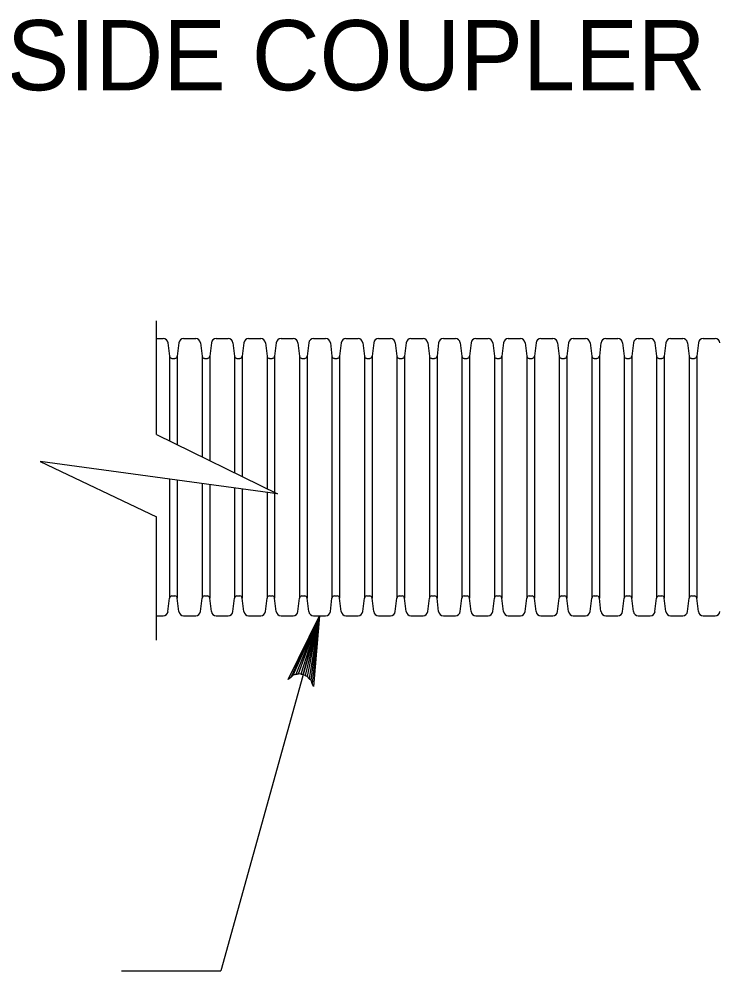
# Model space of a CAD drawing. Extents: x -6420 to 49575, y -4552 to 11624.
# Drawn here: x 7630.2 to 7728.5, y -1343.7 to -1210.1 of the extents above; entities that cross this region are included whole.
import ezdxf

# ---------------------------------------------------------------- set-up
doc = ezdxf.new("R2010")
doc.units = 0
doc.layers.add('1', color=7, linetype='Continuous')

msp = doc.modelspace()

# ---------------------------------------------------------------- linework, layer by layer
at = {"layer": '1'}
for p, q in [((7649.47, -1268.42), (7649.47, -1252.46)), ((7649.47, -1254.96), (7650.44, -1254.96)), ((7653.29, -1254.96), (7655, -1254.96)), ((7657.85, -1254.96), (7659.55, -1254.96)), ((7662.4, -1254.96), (7664.1, -1254.96)), ((7666.95, -1254.96), (7668.66, -1254.96)), ((7671.51, -1254.96), (7673.21, -1254.96)), ((7676.06, -1254.96), (7677.76, -1254.96)), ((7680.61, -1254.96), (7682.32, -1254.96)), ((7685.17, -1254.96), (7686.87, -1254.96)), ((7689.72, -1254.96), (7691.42, -1254.96)), ((7694.27, -1254.96), (7695.98, -1254.96)), ((7698.83, -1254.96), (7700.53, -1254.96)), ((7703.38, -1254.96), (7705.08, -1254.96)), ((7707.93, -1254.96), (7709.64, -1254.96)), ((7712.49, -1254.96), (7714.19, -1254.96)), ((7717.04, -1254.96), (7718.74, -1254.96)), ((7721.59, -1254.96), (7723.3, -1254.96)), ((7726.15, -1254.96), (7727.85, -1254.96)), ((7651.1, -1255.54), (7651.33, -1257.44)), ((7652.63, -1255.54), (7652.4, -1257.44)), ((7655.66, -1255.54), (7655.89, -1257.44)), ((7657.18, -1255.54), (7656.96, -1257.44)), ((7660.21, -1255.54), (7660.44, -1257.44)), ((7661.74, -1255.54), (7661.51, -1257.44)), ((7664.76, -1255.54), (7664.99, -1257.44)), ((7666.29, -1255.54), (7666.06, -1257.44)), ((7669.32, -1255.54), (7669.55, -1257.44)), ((7670.84, -1255.54), (7670.62, -1257.44)), ((7673.87, -1255.54), (7674.1, -1257.44)), ((7675.4, -1255.54), (7675.17, -1257.44)), ((7678.42, -1255.54), (7678.65, -1257.44)), ((7679.95, -1255.54), (7679.72, -1257.44)), ((7682.98, -1255.54), (7683.21, -1257.44)), ((7684.5, -1255.54), (7684.28, -1257.44)), ((7687.53, -1255.54), (7687.76, -1257.44)), ((7689.06, -1255.54), (7688.83, -1257.44)), ((7692.08, -1255.54), (7692.31, -1257.44)), ((7693.61, -1255.54), (7693.38, -1257.44)), ((7696.64, -1255.54), (7696.87, -1257.44)), ((7698.16, -1255.54), (7697.94, -1257.44)), ((7701.19, -1255.54), (7701.42, -1257.44)), ((7702.72, -1255.54), (7702.49, -1257.44)), ((7705.74, -1255.54), (7705.97, -1257.44)), ((7707.27, -1255.54), (7707.04, -1257.44)), ((7710.3, -1255.54), (7710.53, -1257.44)), ((7711.82, -1255.54), (7711.6, -1257.44)), ((7714.85, -1255.54), (7715.08, -1257.44)), ((7716.38, -1255.54), (7716.15, -1257.44)), ((7719.4, -1255.54), (7719.63, -1257.44)), ((7720.93, -1255.54), (7720.7, -1257.44)), ((7723.96, -1255.54), (7724.19, -1257.44)), ((7725.48, -1255.54), (7725.26, -1257.44)), ((7651.33, -1257.44), (7651.33, -1269.33)), ((7651.66, -1257.74), (7652.07, -1257.74)), ((7652.4, -1257.44), (7652.4, -1269.85)), ((7655.89, -1257.44), (7655.89, -1271.56)), ((7656.22, -1257.74), (7656.62, -1257.74)), ((7656.96, -1257.44), (7656.96, -1272.08)), ((7660.44, -1257.44), (7660.44, -1273.79)), ((7660.77, -1257.74), (7661.18, -1257.74)), ((7661.51, -1257.44), (7661.51, -1274.31)), ((7664.99, -1257.44), (7664.99, -1276.01)), ((7665.32, -1257.74), (7665.73, -1257.74)), ((7666.06, -1257.44), (7666.06, -1276.54)), ((7669.55, -1257.44), (7669.55, -1291.36)), ((7669.88, -1257.74), (7670.28, -1257.74)), ((7670.62, -1257.44), (7670.62, -1291.36)), ((7674.1, -1257.44), (7674.1, -1291.36)), ((7674.43, -1257.74), (7674.84, -1257.74)), ((7675.17, -1257.44), (7675.17, -1291.36)), ((7678.65, -1257.44), (7678.65, -1291.36)), ((7678.98, -1257.74), (7679.39, -1257.74)), ((7679.72, -1257.44), (7679.72, -1291.36)), ((7683.21, -1257.44), (7683.21, -1291.36)), ((7683.54, -1257.74), (7683.94, -1257.74)), ((7684.28, -1257.44), (7684.28, -1291.36)), ((7687.76, -1257.44), (7687.76, -1291.36)), ((7688.09, -1257.74), (7688.5, -1257.74)), ((7688.83, -1257.44), (7688.83, -1291.36)), ((7692.31, -1257.44), (7692.31, -1291.36)), ((7692.64, -1257.74), (7693.05, -1257.74)), ((7693.38, -1257.44), (7693.38, -1291.36)), ((7696.87, -1257.44), (7696.87, -1291.36)), ((7697.2, -1257.74), (7697.6, -1257.74)), ((7697.94, -1257.44), (7697.94, -1291.36)), ((7701.42, -1257.44), (7701.42, -1291.36)), ((7701.75, -1257.74), (7702.16, -1257.74)), ((7702.49, -1257.44), (7702.49, -1291.36)), ((7705.97, -1257.44), (7705.97, -1291.36)), ((7706.3, -1257.74), (7706.71, -1257.74)), ((7707.04, -1257.44), (7707.04, -1291.36)), ((7710.53, -1257.44), (7710.53, -1291.36)), ((7710.86, -1257.74), (7711.26, -1257.74)), ((7711.6, -1257.44), (7711.6, -1291.36)), ((7715.08, -1257.44), (7715.08, -1291.36)), ((7715.41, -1257.74), (7715.82, -1257.74)), ((7716.15, -1257.44), (7716.15, -1291.36)), ((7719.63, -1257.44), (7719.63, -1291.36)), ((7719.96, -1257.74), (7720.37, -1257.74)), ((7720.7, -1257.44), (7720.7, -1291.36)), ((7724.19, -1257.44), (7724.19, -1291.36)), ((7724.52, -1257.74), (7724.92, -1257.74)), ((7725.26, -1257.44), (7725.26, -1291.36)), ((7651.33, -1274.68), (7651.33, -1291.36)), ((7652.4, -1274.83), (7652.4, -1291.36)), ((7655.89, -1275.3), (7655.89, -1291.36)), ((7656.96, -1275.45), (7656.96, -1291.36)), ((7660.44, -1275.92), (7660.44, -1291.36)), ((7661.51, -1276.07), (7661.51, -1291.36)), ((7664.99, -1276.54), (7664.99, -1291.36)), ((7666.06, -1276.69), (7666.06, -1291.36)), ((7649.47, -1297.25), (7649.47, -1279.96)), ((7651.66, -1291.07), (7652.07, -1291.07)), ((7656.22, -1291.07), (7656.62, -1291.07)), ((7660.77, -1291.07), (7661.18, -1291.07)), ((7665.32, -1291.07), (7665.73, -1291.07)), ((7669.88, -1291.07), (7670.28, -1291.07)), ((7674.43, -1291.07), (7674.84, -1291.07)), ((7678.98, -1291.07), (7679.39, -1291.07)), ((7683.54, -1291.07), (7683.94, -1291.07)), ((7688.09, -1291.07), (7688.5, -1291.07)), ((7692.64, -1291.07), (7693.05, -1291.07)), ((7697.2, -1291.07), (7697.6, -1291.07)), ((7701.75, -1291.07), (7702.16, -1291.07)), ((7706.3, -1291.07), (7706.71, -1291.07)), ((7710.86, -1291.07), (7711.26, -1291.07)), ((7715.41, -1291.07), (7715.82, -1291.07)), ((7719.96, -1291.07), (7720.37, -1291.07)), ((7724.52, -1291.07), (7724.92, -1291.07)), ((7651.1, -1293.26), (7651.33, -1291.36)), ((7652.63, -1293.26), (7652.4, -1291.36)), ((7655.66, -1293.26), (7655.89, -1291.36)), ((7657.18, -1293.26), (7656.96, -1291.36)), ((7660.21, -1293.26), (7660.44, -1291.36)), ((7661.74, -1293.26), (7661.51, -1291.36)), ((7664.76, -1293.26), (7664.99, -1291.36)), ((7666.29, -1293.26), (7666.06, -1291.36)), ((7669.32, -1293.26), (7669.55, -1291.36)), ((7670.84, -1293.26), (7670.62, -1291.36)), ((7673.87, -1293.26), (7674.1, -1291.36)), ((7675.4, -1293.26), (7675.17, -1291.36)), ((7678.42, -1293.26), (7678.65, -1291.36)), ((7679.95, -1293.26), (7679.72, -1291.36)), ((7682.98, -1293.26), (7683.21, -1291.36)), ((7684.5, -1293.26), (7684.28, -1291.36)), ((7687.53, -1293.26), (7687.76, -1291.36)), ((7689.06, -1293.26), (7688.83, -1291.36)), ((7692.08, -1293.26), (7692.31, -1291.36)), ((7693.61, -1293.26), (7693.38, -1291.36)), ((7696.64, -1293.26), (7696.87, -1291.36)), ((7698.16, -1293.26), (7697.94, -1291.36)), ((7701.19, -1293.26), (7701.42, -1291.36)), ((7702.72, -1293.26), (7702.49, -1291.36)), ((7705.74, -1293.26), (7705.97, -1291.36)), ((7707.27, -1293.26), (7707.04, -1291.36)), ((7710.3, -1293.26), (7710.53, -1291.36)), ((7711.82, -1293.26), (7711.6, -1291.36)), ((7714.85, -1293.26), (7715.08, -1291.36)), ((7716.38, -1293.26), (7716.15, -1291.36)), ((7719.4, -1293.26), (7719.63, -1291.36)), ((7720.93, -1293.26), (7720.7, -1291.36)), ((7723.96, -1293.26), (7724.19, -1291.36)), ((7725.48, -1293.26), (7725.26, -1291.36)), ((7649.47, -1293.85), (7650.44, -1293.85)), ((7653.29, -1293.85), (7655, -1293.85)), ((7657.85, -1293.85), (7659.55, -1293.85)), ((7672.33, -1293.85), (7658.53, -1343.68)), ((7662.4, -1293.85), (7664.1, -1293.85)), ((7666.95, -1293.85), (7668.66, -1293.85)), ((7671.51, -1293.85), (7673.21, -1293.85)), ((7676.06, -1293.85), (7677.76, -1293.85)), ((7680.61, -1293.85), (7682.32, -1293.85)), ((7685.17, -1293.85), (7686.87, -1293.85)), ((7689.72, -1293.85), (7691.42, -1293.85)), ((7694.27, -1293.85), (7695.98, -1293.85)), ((7698.83, -1293.85), (7700.53, -1293.85)), ((7703.38, -1293.85), (7705.08, -1293.85)), ((7707.93, -1293.85), (7709.64, -1293.85)), ((7712.49, -1293.85), (7714.19, -1293.85)), ((7717.04, -1293.85), (7718.74, -1293.85)), ((7721.59, -1293.85), (7723.3, -1293.85)), ((7726.15, -1293.85), (7727.85, -1293.85)), ((7644.59, -1343.68), (7658.53, -1343.68))]:
    msp.add_line(p, q, dxfattribs=at)
for points in [[(7649.47, -1268.42), (7666.48, -1276.74), (7633.18, -1272.21), (7649.47, -1279.96)], [(7672.33, -1293.85), (7671.49, -1303.77), (7671.34, -1303.34), (7671.19, -1302.9), (7670.92, -1302.63), (7670.66, -1302.35), (7670.36, -1302.21), (7670.06, -1302.07), (7669.73, -1302.04), (7669.4, -1302), (7669.03, -1302.1), (7668.66, -1302.2), (7668.31, -1302.5), (7667.95, -1302.79), (7672.33, -1293.85), (7668.31, -1302.5), (7668.66, -1302.2), (7672.33, -1293.85), (7669.03, -1302.1), (7669.4, -1302), (7672.33, -1293.85), (7669.73, -1302.04), (7670.06, -1302.07), (7672.33, -1293.85), (7670.36, -1302.21), (7670.66, -1302.35), (7672.33, -1293.85), (7670.92, -1302.63), (7671.19, -1302.9), (7672.33, -1293.85), (7671.34, -1303.34)]]:
    msp.add_lwpolyline(points, dxfattribs=at)
for centre, radius, start, end in [((7650.44, -1255.62), 0.667, 6.8374, 90), ((7653.29, -1255.62), 0.667, 90, 173.1626), ((7655, -1255.62), 0.667, 6.8374, 90), ((7657.85, -1255.62), 0.667, 90, 173.1626), ((7659.55, -1255.62), 0.667, 6.8374, 90), ((7662.4, -1255.62), 0.667, 90, 173.1626), ((7664.1, -1255.62), 0.667, 6.8374, 90), ((7666.95, -1255.62), 0.667, 90, 173.1626), ((7668.66, -1255.62), 0.667, 6.8374, 90), ((7671.51, -1255.62), 0.667, 90, 173.1626), ((7673.21, -1255.62), 0.667, 6.8374, 90), ((7676.06, -1255.62), 0.667, 90, 173.1626), ((7677.76, -1255.62), 0.667, 6.8374, 90), ((7680.61, -1255.62), 0.667, 90, 173.1626), ((7682.32, -1255.62), 0.667, 6.8374, 90), ((7685.17, -1255.62), 0.667, 90, 173.1626), ((7686.87, -1255.62), 0.667, 6.8374, 90), ((7689.72, -1255.62), 0.667, 90, 173.1626), ((7691.42, -1255.62), 0.667, 6.8374, 90), ((7694.27, -1255.62), 0.667, 90, 173.1626), ((7695.98, -1255.62), 0.667, 6.8374, 90), ((7698.83, -1255.62), 0.667, 90, 173.1626), ((7700.53, -1255.62), 0.667, 6.8374, 90), ((7703.38, -1255.62), 0.667, 90, 173.1626), ((7705.08, -1255.62), 0.667, 6.8374, 90), ((7707.93, -1255.62), 0.667, 90, 173.1626), ((7709.64, -1255.62), 0.667, 6.8374, 90), ((7712.49, -1255.62), 0.667, 90, 173.1626), ((7714.19, -1255.62), 0.667, 6.8374, 90), ((7717.04, -1255.62), 0.667, 90, 173.1626), ((7718.74, -1255.62), 0.667, 6.8374, 90), ((7721.59, -1255.62), 0.667, 90, 173.1626), ((7723.3, -1255.62), 0.667, 6.8374, 90), ((7726.15, -1255.62), 0.667, 90, 173.1626), ((7727.85, -1255.62), 0.667, 6.8374, 90), ((7651.66, -1257.4), 0.333, 186.8374, 270), ((7652.07, -1257.4), 0.333, 270, 353.1626), ((7656.22, -1257.4), 0.333, 186.8374, 270), ((7656.62, -1257.4), 0.333, 270, 353.1626), ((7660.77, -1257.4), 0.333, 186.8374, 270), ((7661.18, -1257.4), 0.333, 270, 353.1626), ((7665.32, -1257.4), 0.333, 186.8374, 270), ((7665.73, -1257.4), 0.333, 270, 353.1626), ((7669.88, -1257.4), 0.333, 186.8374, 270), ((7670.28, -1257.4), 0.333, 270, 353.1626), ((7674.43, -1257.4), 0.333, 186.8374, 270), ((7674.84, -1257.4), 0.333, 270, 353.1626), ((7678.98, -1257.4), 0.333, 186.8374, 270), ((7679.39, -1257.4), 0.333, 270, 353.1626), ((7683.54, -1257.4), 0.333, 186.8374, 270), ((7683.94, -1257.4), 0.333, 270, 353.1626), ((7688.09, -1257.4), 0.333, 186.8374, 270), ((7688.5, -1257.4), 0.333, 270, 353.1626), ((7692.64, -1257.4), 0.333, 186.8374, 270), ((7693.05, -1257.4), 0.333, 270, 353.1626), ((7697.2, -1257.4), 0.333, 186.8374, 270), ((7697.6, -1257.4), 0.333, 270, 353.1626), ((7701.75, -1257.4), 0.333, 186.8374, 270), ((7702.16, -1257.4), 0.333, 270, 353.1626), ((7706.3, -1257.4), 0.333, 186.8374, 270), ((7706.71, -1257.4), 0.333, 270, 353.1626), ((7710.86, -1257.4), 0.333, 186.8374, 270), ((7711.26, -1257.4), 0.333, 270, 353.1626), ((7715.41, -1257.4), 0.333, 186.8374, 270), ((7715.82, -1257.4), 0.333, 270, 353.1626), ((7719.96, -1257.4), 0.333, 186.8374, 270), ((7720.37, -1257.4), 0.333, 270, 353.1626), ((7724.52, -1257.4), 0.333, 186.8374, 270), ((7724.92, -1257.4), 0.333, 270, 353.1626), ((7651.66, -1291.4), 0.333, 90, 173.1626), ((7652.07, -1291.4), 0.333, 6.8374, 90), ((7656.22, -1291.4), 0.333, 90, 173.1626), ((7656.62, -1291.4), 0.333, 6.8374, 90), ((7660.77, -1291.4), 0.333, 90, 173.1626), ((7661.18, -1291.4), 0.333, 6.8374, 90), ((7665.32, -1291.4), 0.333, 90, 173.1626), ((7665.73, -1291.4), 0.333, 6.8374, 90), ((7669.88, -1291.4), 0.333, 90, 173.1626), ((7670.28, -1291.4), 0.333, 6.8374, 90), ((7674.43, -1291.4), 0.333, 90, 173.1626), ((7674.84, -1291.4), 0.333, 6.8374, 90), ((7678.98, -1291.4), 0.333, 90, 173.1626), ((7679.39, -1291.4), 0.333, 6.8374, 90), ((7683.54, -1291.4), 0.333, 90, 173.1626), ((7683.94, -1291.4), 0.333, 6.8374, 90), ((7688.09, -1291.4), 0.333, 90, 173.1626), ((7688.5, -1291.4), 0.333, 6.8374, 90), ((7692.64, -1291.4), 0.333, 90, 173.1626), ((7693.05, -1291.4), 0.333, 6.8374, 90), ((7697.2, -1291.4), 0.333, 90, 173.1626), ((7697.6, -1291.4), 0.333, 6.8374, 90), ((7701.75, -1291.4), 0.333, 90, 173.1626), ((7702.16, -1291.4), 0.333, 6.8374, 90), ((7706.3, -1291.4), 0.333, 90, 173.1626), ((7706.71, -1291.4), 0.333, 6.8374, 90), ((7710.86, -1291.4), 0.333, 90, 173.1626), ((7711.26, -1291.4), 0.333, 6.8374, 90), ((7715.41, -1291.4), 0.333, 90, 173.1626), ((7715.82, -1291.4), 0.333, 6.8374, 90), ((7719.96, -1291.4), 0.333, 90, 173.1626), ((7720.37, -1291.4), 0.333, 6.8374, 90), ((7724.52, -1291.4), 0.333, 90, 173.1626), ((7724.92, -1291.4), 0.333, 6.8374, 90), ((7650.44, -1293.18), 0.667, 270, 353.1626), ((7653.29, -1293.18), 0.667, 186.8374, 270), ((7655, -1293.18), 0.667, 270, 353.1626), ((7657.85, -1293.18), 0.667, 186.8374, 270), ((7659.55, -1293.18), 0.667, 270, 353.1626), ((7662.4, -1293.18), 0.667, 186.8374, 270), ((7664.1, -1293.18), 0.667, 270, 353.1626), ((7666.95, -1293.18), 0.667, 186.8374, 270), ((7668.66, -1293.18), 0.667, 270, 353.1626), ((7671.51, -1293.18), 0.667, 186.8374, 270), ((7673.21, -1293.18), 0.667, 270, 353.1626), ((7676.06, -1293.18), 0.667, 186.8374, 270), ((7677.76, -1293.18), 0.667, 270, 353.1626), ((7680.61, -1293.18), 0.667, 186.8374, 270), ((7682.32, -1293.18), 0.667, 270, 353.1626), ((7685.17, -1293.18), 0.667, 186.8374, 270), ((7686.87, -1293.18), 0.667, 270, 353.1626), ((7689.72, -1293.18), 0.667, 186.8374, 270), ((7691.42, -1293.18), 0.667, 270, 353.1626), ((7694.27, -1293.18), 0.667, 186.8374, 270), ((7695.98, -1293.18), 0.667, 270, 353.1626), ((7698.83, -1293.18), 0.667, 186.8374, 270), ((7700.53, -1293.18), 0.667, 270, 353.1626), ((7703.38, -1293.18), 0.667, 186.8374, 270), ((7705.08, -1293.18), 0.667, 270, 353.1626), ((7707.93, -1293.18), 0.667, 186.8374, 270), ((7709.64, -1293.18), 0.667, 270, 353.1626), ((7712.49, -1293.18), 0.667, 186.8374, 270), ((7714.19, -1293.18), 0.667, 270, 353.1626), ((7717.04, -1293.18), 0.667, 186.8374, 270), ((7718.74, -1293.18), 0.667, 270, 353.1626), ((7721.59, -1293.18), 0.667, 186.8374, 270), ((7723.3, -1293.18), 0.667, 270, 353.1626), ((7726.15, -1293.18), 0.667, 186.8374, 270), ((7727.85, -1293.18), 0.667, 270, 353.1626)]:
    msp.add_arc(centre, radius, start, end, dxfattribs=at)

# ---------------------------------------------------------------- texts
msp.add_text('INSIDE COUPLER', height=9.8425, dxfattribs=at).set_placement((7615.32, -1220.13))

doc.saveas('drawing.dxf')
